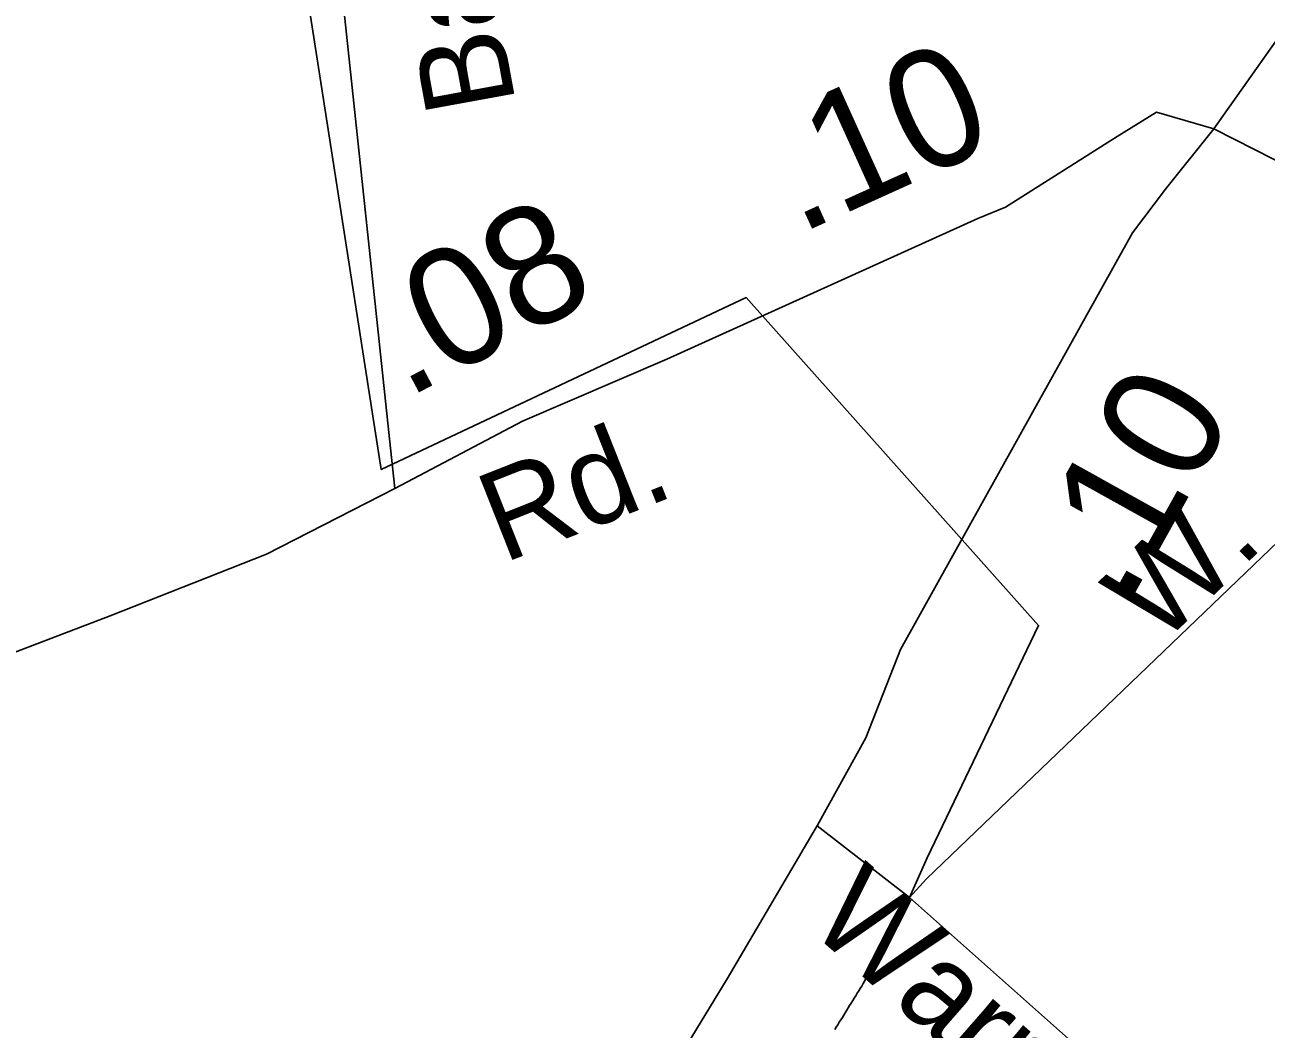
# Model space of a CAD drawing. Extents: x 2220236 to 2384410, y 720751 to 894131.
# Drawn here: x 2260025 to 2261337, y 797553 to 798615 of the extents above; entities that cross this region are included whole.
import ezdxf

# ---------------------------------------------------------------- set-up
doc = ezdxf.new("R2010")
doc.units = 0
for name, color, linetype in [('Exist Boundary Political City Limit New', 7, 'Continuous'), ('Exist Road Non-System Type 51', 7, 'Continuous'), ('Exist Road Non-System Type 51 Label', 7, 'Continuous'), ('Exist Road Primary US Attributed', 7, 'Continuous'), ('Exist Road Primary US Mileage Hundredths English Label', 7, 'Continuous'), ('Exist Road Secondary Mileage Hundredths English Label', 7, 'Continuous'), ('Exist Road Secondary Type 51 Attributed', 7, 'Continuous'), ('Exist Road Secondary Type 51 Label', 7, 'Continuous'), ('Map Preparation Boundary City Limit Buffer Line', 7, 'Continuous')]:
    doc.layers.add(name, color=color, linetype=linetype)

msp = doc.modelspace()

# ---------------------------------------------------------------- linework, layer by layer
at = {"layer": 'Exist Boundary Political City Limit New'}
for points in [[(2260925.5, 797624.2), (2260927, 797626.8), (2260928.5, 797629.4), (2260930, 797631.9), (2260931.5, 797634.5), (2260933, 797637.1), (2260934.5, 797639.7), (2260936, 797642.2), (2260937.8, 797644.9), (2260939.2, 797647.4), (2260940.8, 797650), (2260942.2, 797652.6), (2260943.8, 797655.2), (2260946, 797659.9), (2260979, 797734.2), (2261097, 797979.9), (2260788, 798326.7), (2260402.2, 798144.8), (2260327.2, 798624.2)], [(2260881.5, 797552.6), (2260883, 797555.1), (2260884.8, 797557.7), (2260886.2, 797560.2), (2260887.8, 797562.8), (2260889.5, 797565.3), (2260891, 797567.9), (2260892.5, 797570.4), (2260894.2, 797573), (2260895.8, 797575.5), (2260897.2, 797578.1), (2260899, 797580.6), (2260900.5, 797583.2), (2260902, 797585.8), (2260903.8, 797588.3), (2260905.2, 797590.9), (2260906.8, 797593.4), (2260908.2, 797595.9), (2260910, 797598.5), (2260911.5, 797601.1), (2260913, 797603.6), (2260914.5, 797606.2), (2260916, 797608.8), (2260917.8, 797611.4), (2260919.2, 797613.9), (2260920.8, 797616.5)], [(2260920.8, 797616.5), (2260922.2, 797619.1), (2260923.8, 797621.6), (2260925.5, 797624.2)]]:
    msp.add_lwpolyline(points, dxfattribs=at)
at = {"layer": 'Exist Road Non-System Type 51'}
for p, q in [((2261282.2, 798505), (2261623.6, 798331.6)), ((2260978.6, 797711.9), (2261623.6, 798331.6)), ((2260960.4, 797692.1), (2261322.3, 797371.1))]:
    msp.add_line(p, q, dxfattribs=at)
msp.add_lwpolyline([(2260862.8, 797768), (2260960.4, 797692.1), (2260978.6, 797711.9)], dxfattribs=at)
at = {"layer": 'Exist Road Primary US Attributed'}
for points in [[(2261282.2, 798505), (2261372.2, 798632.6), (2261418.7, 798694.3), (2261492.5, 798791.9), (2262026.6, 799326.8), (2262203, 799493.9), (2262803.1, 800062.3)], [(2259868.1, 796674.9), (2259963.3, 796734.4), (2260067.3, 796808.8), (2260227.1, 796939.7), (2260334.2, 797039.3), (2260423.3, 797136), (2260542.3, 797265.4), (2260625.5, 797372.5), (2260767.6, 797606.1), (2260863.2, 797768.6), (2260914.2, 797861.1), (2260950.9, 797954.3), (2261196.1, 798395.1), (2261231.2, 798441.3), (2261282.2, 798505)]]:
    msp.add_lwpolyline(points, dxfattribs=at)
at = {"layer": 'Exist Road Secondary Type 51 Attributed'}
for points in [[(2260416.4, 798124.8), (2260411.9, 798167.3), (2260359.3, 798662), (2260346.2, 798797.6), (2260324.5, 798961.4), (2260305.5, 799075.2), (2260295, 799129.2), (2260199.3, 799321), (2260086.1, 799590.9), (2260060, 799733.1), (2260051.3, 799817.3), (2260054.2, 799855), (2260068.7, 799942.1), (2260080.6, 800346)], [(2260416.4, 798124.8), (2260551.6, 798196), (2260704.1, 798261.4), (2261032.8, 798410.3), (2261062.1, 798422.1), (2261180.1, 798496.8), (2261221.6, 798522.6), (2261282.2, 798505)], [(2255162.9, 797760.7), (2255334.2, 797785.5), (2255515.9, 797797.9), (2255664.5, 797799.9), (2255802.7, 797806.1), (2256130.9, 797806.1), (2256469.3, 797803), (2256729.4, 797796.8), (2257094.7, 797781.3), (2257439.3, 797769), (2257897.5, 797763.8), (2258227.7, 797757.6), (2258477.4, 797751.4), (2258745.7, 797754.5), (2258902.6, 797750.4), (2259135.8, 797760.7), (2259511.6, 797830.4), (2259868.6, 797911.6), (2259880.6, 797913.7), (2260002.3, 797946.8), (2260115.7, 797990), (2260281, 798055.4), (2260416.4, 798124.8)]]:
    msp.add_lwpolyline(points, dxfattribs=at)
at = {"layer": 'Map Preparation Boundary City Limit Buffer Line'}
for points in [[(2260925.5, 797624.2), (2260927, 797626.8), (2260928.5, 797629.4), (2260930, 797631.9), (2260931.5, 797634.5), (2260933, 797637.1), (2260934.5, 797639.7), (2260936, 797642.2), (2260937.8, 797644.9), (2260939.2, 797647.4), (2260940.8, 797650), (2260942.2, 797652.6), (2260943.8, 797655.2), (2260946, 797659.9), (2260979, 797734.2), (2261097, 797979.9), (2260788, 798326.7), (2260402.2, 798144.8), (2260327.2, 798624.2)], [(2260881.5, 797552.6), (2260883, 797555.1), (2260884.8, 797557.7), (2260886.2, 797560.2), (2260887.8, 797562.8), (2260889.5, 797565.3), (2260891, 797567.9), (2260892.5, 797570.4), (2260894.2, 797573), (2260895.8, 797575.5), (2260897.2, 797578.1), (2260899, 797580.6), (2260900.5, 797583.2), (2260902, 797585.8), (2260903.8, 797588.3), (2260905.2, 797590.9), (2260906.8, 797593.4), (2260908.2, 797595.9), (2260910, 797598.5), (2260911.5, 797601.1), (2260913, 797603.6), (2260914.5, 797606.2), (2260916, 797608.8), (2260917.8, 797611.4), (2260919.2, 797613.9), (2260920.8, 797616.5)], [(2260920.8, 797616.5), (2260922.2, 797619.1), (2260923.8, 797621.6), (2260925.5, 797624.2)]]:
    msp.add_lwpolyline(points, dxfattribs=at)

# ---------------------------------------------------------------- texts
at = {"layer": 'Exist Road Non-System Type 51 Label'}
for s, rotation, p in [('W.', 44.0377, (2261225.1, 797956.7)), ('Warren', 318.891, (2260850.8, 797660.9))]:
    msp.add_text(s, height=95, rotation=rotation, dxfattribs=at).set_placement(p)
at = {"layer": 'Exist Road Primary US Mileage Hundredths English Label'}
msp.add_text('.10', height=125, rotation=60.9073, dxfattribs=at).set_placement((2261191.6, 798001.2))
at = {"layer": 'Exist Road Secondary Mileage Hundredths English Label'}
for s, rotation, p in [('.10', 24.3727, (2260843.6, 798393.2)), ('.08', 27.7717, (2260428.5, 798219.2))]:
    msp.add_text(s, height=125, rotation=rotation, dxfattribs=at).set_placement(p)
at = {"layer": 'Exist Road Secondary Type 51 Label'}
for s, rotation, p in [('Barbee', 100.3668, (2260544.6, 798532)), ('Rd.', 21.5862, (2260531.1, 798045.3))]:
    msp.add_text(s, height=95, rotation=rotation, dxfattribs=at).set_placement(p)

doc.saveas('drawing.dxf')
